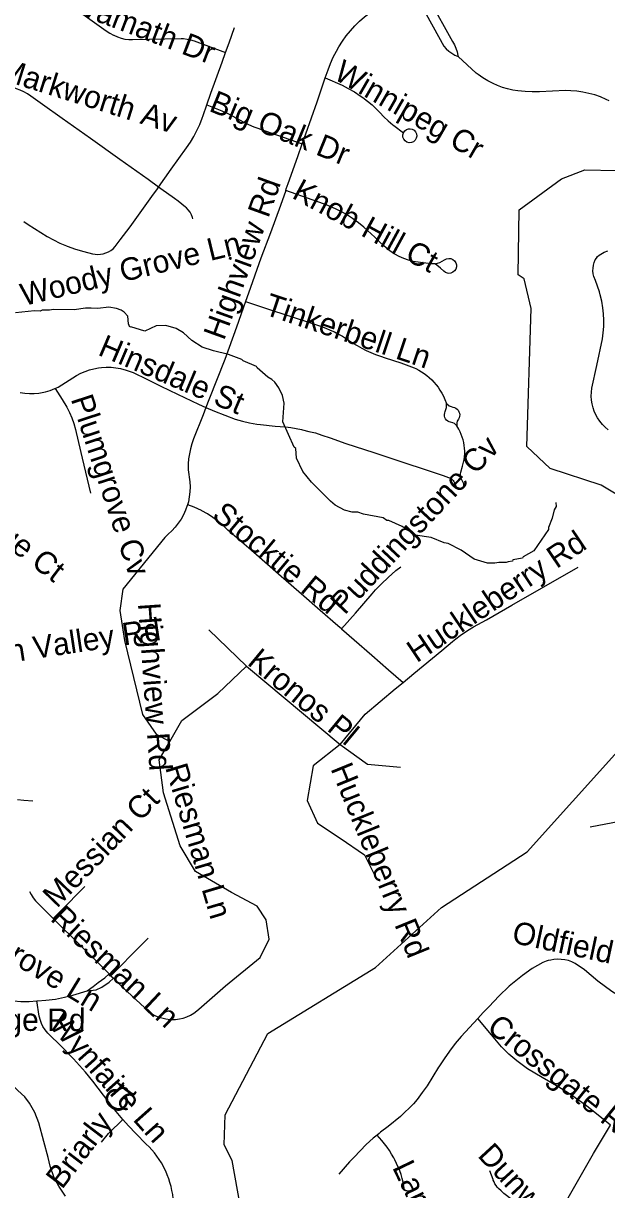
# Model space of a CAD drawing. Extents: x 1383679 to 1536984, y 460658 to 651027.
# Drawn here: x 1452721 to 1455189, y 504828 to 509766 of the extents above; entities that cross this region are included whole.
import ezdxf

# ---------------------------------------------------------------- set-up
doc = ezdxf.new("R2010")
doc.units = 0
for name, color, linetype in [('Exist Hydrographic Creek Single Shore', 7, 'Continuous'), ('Exist Hydrographic Misc Water Feature', 7, 'Continuous'), ('Exist Road Non-System Type 51', 7, 'Continuous'), ('Exist Road Non-System Type 51 Label', 7, 'Continuous')]:
    doc.layers.add(name, color=color, linetype=linetype)

msp = doc.modelspace()

# ---------------------------------------------------------------- linework, layer by layer
at = {"layer": 'Exist Hydrographic Creek Single Shore'}
for points in [[(1455519.3, 507597.5), (1455165.3, 507811.4), (1454949.4, 507881.5), (1454851.4, 507975.3), (1454870.3, 508559.2), (1454839.4, 508684.6), (1454814.4, 508701.5), (1454819.4, 508977.1), (1454997.4, 509108.1), (1455097.3, 509145.5), (1455231.3, 509142.8)], [(1453755.4, 505489.7), (1454210.4, 505769.3), (1454490.4, 506023), (1454853.3, 506258.6), (1455236.4, 506684.2)], [(1450129.3, 500044.9), (1450346.3, 500034), (1450753.3, 499976.5), (1451504.3, 499997.5), (1452040.3, 500137.7), (1452150.3, 500207.7), (1452313.3, 500480.2), (1452392.3, 500721.5), (1452457.3, 501488.3), (1452653.3, 502176.9), (1452755.3, 502316), (1452848.3, 502373.2), (1453108.3, 502450), (1453219.4, 502608.6), (1453202.3, 503042.3), (1453177.3, 503065.7), (1453181.3, 503265.9), (1453670.4, 504450.8), (1453674.4, 504674), (1453649.4, 504700.7), (1453604.3, 504951.1), (1453571.3, 505017.4), (1453574.3, 505145.3), (1453755.4, 505489.7)]]:
    msp.add_lwpolyline(points, dxfattribs=at)
at = {"layer": 'Exist Hydrographic Misc Water Feature'}
for points in [[(1454973.9, 507737.2), (1454975.4, 507720.7), (1454967, 507706.9), (1454958.3, 507671.1), (1454943.6, 507631.4), (1454943.4, 507623.4), (1454881.5, 507532.7), (1454835.9, 507507.3), (1454832.8, 507501.8), (1454792.7, 507494.6), (1454790.5, 507488.6), (1454772.5, 507487), (1454764.5, 507483.1), (1454732.4, 507483.8), (1454716.4, 507480.2), (1454684.3, 507480.8), (1454628.6, 507498), (1454573.3, 507535.1), (1454517.9, 507564.3), (1454501.9, 507566.6), (1454446.3, 507589.8), (1454378.4, 507599.2), (1454323.2, 507636.4), (1454267.6, 507661.5), (1454259.6, 507661.7), (1454243.8, 507672), (1454160.1, 507687.7), (1454136.2, 507696.2), (1454112.2, 507696.8), (1454080.3, 507705.4), (1454040.7, 507726.2), (1454021, 507742.6), (1453940.6, 507824.3), (1453903.4, 507869.1), (1453876.6, 507925.6), (1453873.4, 507965.7), (1453867.5, 507971.8), (1453819.6, 508078.8), (1453825.2, 508158.7), (1453817.8, 508190.9), (1453802.5, 508223.2), (1453784.9, 508247.5), (1453773.1, 508257.8), (1453755.3, 508268.2), (1453710.4, 508308.1), (1453708.2, 508313.1), (1453650.9, 508337.3), (1453644.8, 508342.5), (1453589.1, 508363.6), (1453525.3, 508379), (1453477.7, 508395.9), (1453434.2, 508422.8), (1453398.8, 508455.6), (1453367.1, 508474.3), (1453323.4, 508487.2), (1453283.4, 508486), (1453234.8, 508463), (1453175.8, 508481.6), (1453171.1, 508480.3), (1453165.3, 508493.9), (1453162.7, 508525.9), (1453147.1, 508543.7), (1453134.5, 508552), (1453115.5, 508558.7), (1453082.1, 508564.2), (1453035.8, 508558.8), (1453008.6, 508559.7), (1452984.6, 508560.2), (1452936.4, 508553.2), (1452848.3, 508555.1), (1452832.3, 508551.4), (1452800.3, 508552.1), (1452792.2, 508548.2), (1452768.2, 508548.7), (1452687.9, 508540.4)], [(1452899.8, 504800), (1452870.6, 504843.3), (1452851.2, 504879), (1452834.1, 504927.7), (1452826.2, 504964.1), (1452808.3, 505032.8), (1452786.2, 505111.5), (1452769.8, 505155.6), (1452746.8, 505194.9), (1452727.9, 505221), (1452698.1, 505248.3), (1452659.7, 505287.5), (1452604.2, 505333.8), (1452551.4, 505375), (1452511.9, 505402.4), (1452472.9, 505429), (1452428.5, 505470.3), (1452398.7, 505493.1), (1452382.8, 505511.5), (1452357.1, 505531.8)]]:
    msp.add_lwpolyline(points, dxfattribs=at)
at = {"layer": 'Exist Road Non-System Type 51'}
for p, q in [((1452723.8, 506477), (1452761.5, 506475)), ((1455274.6, 506392.2), (1455119.9, 506362.5)), ((1453084.6, 505741.4), (1453091.8, 505734.1)), ((1453091.8, 505734.1), (1453102.4, 505723.4))]:
    msp.add_line(p, q, dxfattribs=at)
for points in [[(1452800, 509929.6), (1452834, 509905.3), (1453072.1, 509735.2), (1453086.9, 509725.1), (1453102.2, 509716.6), (1453104.3, 509715.5), (1453119, 509708.7), (1453134.5, 509703.3), (1453150.5, 509699.5), (1453166.8, 509697.5), (1453182.9, 509697.2), (1453388.4, 509701.7), (1453399.3, 509701.5), (1453414.1, 509699.9), (1453428.7, 509696.8), (1453443.2, 509692.3), (1453577.1, 509643.2)], [(1453998.7, 509535.3), (1454010.5, 509569.3), (1454020.8, 509596.5), (1454032.4, 509622.9), (1454045.4, 509648.7), (1454055.7, 509666.9), (1454070.9, 509690.4), (1454087.3, 509713.1), (1454104.9, 509734.8), (1454123.8, 509755.6), (1454143.7, 509775.2), (1454164.6, 509793.7), (1454187, 509811.3), (1454210.3, 509827.7), (1454234.5, 509842.8), (1454258.5, 509856), (1454375.6, 509919.7)], [(1454375.6, 509919.7), (1454384.6, 509892.1), (1454396.7, 509860.1), (1454402.7, 509845.7), (1454500.4, 509669.1), (1454510, 509658.6), (1454521.4, 509648.4), (1454533.8, 509639.5), (1454547, 509631.9), (1454560.9, 509625.6)], [(1454392.1, 509928.8), (1454402.6, 509916.6), (1454419.7, 509894.4), (1454435.5, 509871.4), (1454439.1, 509865.8), (1454536.8, 509689.2), (1454544.8, 509675.5), (1454551.4, 509661.1), (1454556.5, 509646.1), (1454560.1, 509630.7), (1454560.9, 509625.6)], [(1453577.1, 509643.2), (1453592.2, 509683.3), (1453614.2, 509748.9)], [(1453497.3, 509420.6), (1453514.7, 509470.1), (1453561.7, 509602.5), (1453577.1, 509643.2)], [(1455199.2, 509437.5), (1455186.8, 509443.9), (1455162.8, 509454.4), (1455139.6, 509462.9), (1455114.3, 509469.8), (1455088.8, 509475.1), (1455063, 509478.9), (1455037.1, 509481), (1455014.6, 509481.5), (1454905, 509476.3), (1454874.4, 509476), (1454843.8, 509477.3), (1454813.9, 509480), (1454791.6, 509483.5), (1454769.6, 509488.6), (1454747.9, 509495.2), (1454726.8, 509503.3), (1454708.4, 509511.7), (1454686.5, 509522.9), (1454665.3, 509535.4), (1454645, 509549.3), (1454637.3, 509555), (1454560.9, 509625.6)], [(1453901, 509256.4), (1453915.9, 509298.8), (1453963.6, 509434.4), (1453998.7, 509535.3)], [(1453998.7, 509535.3), (1454069.9, 509503.9), (1454096.1, 509490.6), (1454121.5, 509475.8), (1454146, 509459.7), (1454157.3, 509451.7), (1454177.2, 509437.2), (1454196.4, 509421.2), (1454214.5, 509404.1), (1454229, 509388.6), (1454246.3, 509370.2), (1454264.8, 509352.9), (1454284.3, 509336.8), (1454289, 509333.2), (1454329.5, 509303.3)], [(1453293.4, 509072.7), (1453248.6, 509104.9), (1453129.8, 509189.7), (1453005.6, 509278.3), (1452884.8, 509363.7), (1452802.5, 509422.3), (1452752.4, 509458.1), (1452738.1, 509467.8), (1452723.4, 509476), (1452708.1, 509482.9), (1452691.9, 509488.5), (1452681.9, 509492.5), (1452669.7, 509495.5), (1452650.1, 509500.2), (1452630.3, 509503.4), (1452610.2, 509505.1), (1452590, 509505.3), (1452577.6, 509504.6), (1452457.5, 509494.9)], [(1453293.4, 509072.7), (1453347.2, 509148.5), (1453412, 509239.5), (1453427.8, 509262.8), (1453442.5, 509287.1), (1453455.7, 509312.3), (1453467.5, 509338.1), (1453477.7, 509364.5), (1453481.4, 509375.6), (1453497.3, 509420.6)], [(1453497.3, 509420.6), (1453561, 509395.5), (1453588.6, 509382.9), (1453615.7, 509368.9), (1453620.1, 509366.5), (1453653.5, 509347.8), (1453674.3, 509337.3), (1453696, 509328.3), (1453718, 509320.8), (1453720.7, 509320), (1453901, 509256.4)], [(1454329.5, 509303.3), (1454335, 509311), (1454342.7, 509316.6), (1454350, 509319), (1454358.3, 509319.5), (1454365.9, 509318.2), (1454374.2, 509313.6), (1454380.6, 509306.7), (1454384.6, 509298.1), (1454385.6, 509288.6), (1454383.5, 509279.4), (1454378.7, 509271.3), (1454371.5, 509265.1), (1454362.7, 509261.5), (1454353.3, 509260.9), (1454344.1, 509263.3), (1454336.2, 509268.4), (1454330.3, 509275.9), (1454327, 509284.8), (1454326.8, 509294.2), (1454329.5, 509303.3)], [(1453831.4, 509059.2), (1453833.7, 509066), (1453841.4, 509087.9), (1453882.1, 509202.2), (1453901, 509256.4)], [(1452723, 508926.9), (1452741.1, 508914.9), (1452821.9, 508863.6), (1452848.4, 508849), (1452875.7, 508835.8), (1452903.7, 508824), (1452906.6, 508822.9), (1452941.7, 508810.7), (1452977.3, 508800.1), (1453013.5, 508791), (1453024.3, 508788.8), (1453034.8, 508787.2), (1453047.2, 508788.5), (1453058.8, 508790.6), (1453070.1, 508794), (1453080.9, 508798.7), (1453091.1, 508804.6), (1453100.5, 508811.8), (1453109.7, 508821.8), (1453131.3, 508849.6), (1453172.8, 508905.2), (1453265.1, 509032.9), (1453288.6, 509066), (1453293.4, 509072.7)], [(1453438.3, 508938.6), (1453436.5, 508944.9), (1453432.1, 508956), (1453426.3, 508966.4), (1453419.1, 508976), (1453410.7, 508984.6), (1453407, 508988.3), (1453392.2, 509000.3), (1453376.1, 509012.8), (1453360.8, 509024.3), (1453302.7, 509066), (1453293.4, 509072.7)], [(1453831.4, 509059.2), (1453809.2, 508995.7), (1453767, 508879.1), (1453726.5, 508771.8), (1453674.1, 508623.9), (1453661.3, 508587.9)], [(1454463.1, 508747.5), (1454446.5, 508748.4), (1454413, 508751.8), (1454411.8, 508751.9), (1454390.9, 508754.5), (1454370.5, 508758.4), (1454350.3, 508763.9), (1454330.7, 508770.8), (1454311.6, 508779), (1454293.3, 508788.6), (1454287.7, 508792.3), (1454266.6, 508807.5), (1454246.4, 508823.8), (1454227.3, 508841.3), (1454208.7, 508860.4), (1454162, 508902.9), (1454138.6, 508922), (1454114.2, 508939.8), (1454088.8, 508956.3), (1454072.9, 508965), (1454041.2, 508980.9), (1454008.8, 508995.3), (1453975.8, 509008.2), (1453942.6, 509019.5), (1453831.4, 509059.2)], [(1455195.9, 508045.4), (1455183, 508056.4), (1455171.2, 508068.5), (1455160.5, 508081.5), (1455151, 508095.4), (1455143.1, 508109.4), (1455136.6, 508123.9), (1455131.4, 508139), (1455127.7, 508154.6), (1455125.2, 508171.4), (1455124.2, 508188.4), (1455124.7, 508205.4), (1455126.5, 508221.8), (1455147, 508317.7), (1455171.1, 508429.9), (1455174.8, 508456.2), (1455176.8, 508482.7), (1455177.1, 508509.2), (1455175.9, 508535.8), (1455173, 508562.1), (1455168.3, 508589.5), (1455162, 508616.4), (1455158.5, 508629), (1455141.4, 508677.1), (1455134.9, 508694.5), (1455132.1, 508705.8), (1455131.2, 508717.8), (1455131.6, 508729.8), (1455133.4, 508741.7), (1455136.6, 508753.3), (1455141.1, 508764.4), (1455145.5, 508771.9), (1455150.8, 508778.7), (1455157.1, 508784.6), (1455164.3, 508789.6), (1455179.1, 508797.1), (1455194.7, 508803.5)], [(1454463.1, 508747.5), (1454482.9, 508753.8), (1454503.6, 508765.2), (1454511.9, 508769.4), (1454521, 508771.2), (1454530.2, 508770.2), (1454538.8, 508766.6), (1454545.9, 508760.6), (1454551.1, 508752.9), (1454553.8, 508744), (1454553.8, 508734.7), (1454551.1, 508725.8), (1454546, 508718.1), (1454538.9, 508712.1), (1454530.4, 508708.5), (1454521.6, 508707.5), (1454516.2, 508708.1), (1454507.8, 508710.9), (1454500.3, 508716.3), (1454486.3, 508729), (1454463.1, 508747.5)], [(1453661.3, 508587.9), (1453622.9, 508480.5), (1453573, 508343.1), (1453506.2, 508172.1), (1453493.8, 508140.2)], [(1453661.3, 508587.9), (1453778.9, 508548.4), (1453862.5, 508522.3), (1453936.2, 508497.9), (1453983, 508482.3), (1454001.3, 508475.5), (1454019.3, 508467.9), (1454036.9, 508459.7), (1454054.3, 508450.7), (1454071.2, 508441.1), (1454087.9, 508430.7), (1454115.4, 508412.8), (1454133.9, 508401.7), (1454152.8, 508391.3), (1454172.1, 508381.7), (1454191.7, 508372.8), (1454211.7, 508364.6), (1454231.9, 508357.2), (1454252.2, 508350.6), (1454318.4, 508328.9), (1454374.3, 508308), (1454381.8, 508304.5), (1454394, 508298.1), (1454405.9, 508291.1), (1454417.3, 508283.4), (1454428.2, 508275.1), (1454438.7, 508266.3), (1454448.8, 508256.8), (1454458.2, 508246.9), (1454467.1, 508236.4), (1454475.5, 508225.5), (1454483.9, 508213.2), (1454491.7, 508200.6), (1454498.8, 508187.5), (1454504.9, 508173.7), (1454512, 508156.4)], [(1452707.4, 508203), (1452726.9, 508199.9), (1452747, 508198.4), (1452767.1, 508198.6), (1452787, 508200.4), (1452793.2, 508201.3), (1452814.3, 508205.9), (1452835, 508212.2), (1452855, 508220.1), (1452868.6, 508226.4), (1452915.2, 508255), (1452946.5, 508275.3), (1452963.9, 508284.6), (1452982, 508292.5), (1453000.6, 508299), (1453019.7, 508304.1), (1453039.2, 508307.7), (1453052, 508309.3), (1453072.1, 508310.3), (1453092.3, 508309.9), (1453112.3, 508307.9), (1453132.1, 508304.5), (1453156.7, 508297.9), (1453180.9, 508289.5), (1453185.2, 508287.7), (1453243.8, 508259.3), (1453303.3, 508230.4), (1453373.6, 508196.4), (1453462.2, 508154.1), (1453493.8, 508140.2)], [(1452855.7, 508220), (1452885.1, 508173.2), (1452904.8, 508141.4), (1452916.1, 508118.8), (1452926, 508095.5), (1452934.3, 508071.6), (1452941.2, 508047.3), (1452944.2, 508034.1), (1452969.9, 507925), (1453005.1, 507776.7)], [(1453493.8, 508140.2), (1453481.4, 508108.4), (1453441.5, 508006.5), (1453434, 507986), (1453428, 507965.2), (1453423.5, 507944.1), (1453420.4, 507922.7), (1453418.9, 507901.2), (1453418.9, 507879.4), (1453419, 507875.3), (1453425.6, 507824.4), (1453426.5, 507803.3), (1453425.7, 507782.4), (1453423.3, 507761.5), (1453419.2, 507740.9), (1453415.5, 507727.4)], [(1453493.8, 508140.2), (1453530.3, 508124.1), (1453617.9, 508090.9), (1453648, 508082.2), (1453678.2, 508075), (1453708.7, 508069.5), (1453724.9, 508067.2), (1453786.1, 508061.4), (1453808.3, 508059.7), (1453830.9, 508057.6), (1453853.4, 508054.7), (1453875.8, 508051), (1453897.9, 508046.5), (1453902.6, 508045.5), (1453929.6, 508038.8), (1453956.7, 508032.1), (1453983.7, 508023), (1454018.7, 508011), (1454086, 507987.7), (1454203.9, 507948.9), (1454300.7, 507916.5), (1454450.2, 507867), (1454497.1, 507851.2), (1454519.7, 507843.4), (1454525.1, 507841.3), (1454530.2, 507838.5), (1454534.9, 507835), (1454539.1, 507830.9), (1454542.7, 507826.3), (1454545.6, 507821.3), (1454547.4, 507817), (1454553.8, 507803), (1454556, 507800.1), (1454558.7, 507797.7), (1454561.9, 507796), (1454565.4, 507794.9), (1454569, 507794.7), (1454572.6, 507795.2), (1454576, 507796.5), (1454579, 507798.6), (1454581.6, 507801.2), (1454583.5, 507804.3), (1454585.1, 507811.3), (1454584.7, 507814.9), (1454584.1, 507817.1), (1454576.8, 507834.1), (1454574.1, 507838.7), (1454572.1, 507843.7), (1454570.8, 507848.9), (1454570.4, 507854.2), (1454570.7, 507859.6), (1454571.8, 507864.8), (1454572.1, 507866), (1454578.9, 507890.9), (1454585.9, 507919.4), (1454587.5, 507931.1), (1454588.4, 507943.1), (1454588.5, 507955.2), (1454588, 507967.2), (1454586.7, 507979.2), (1454584.6, 507991.1), (1454581.8, 508002.8), (1454578.4, 508014.4), (1454574.2, 508025.7), (1454569.3, 508036.7), (1454563.7, 508047.4), (1454555.8, 508061.5)], [(1454555.8, 508061.5), (1454545.3, 508071.9), (1454538.6, 508075), (1454528.9, 508077), (1454522.6, 508078.9), (1454516.9, 508082), (1454511.8, 508086.2), (1454507.8, 508091.4), (1454504.9, 508097.3), (1454503.2, 508103.6), (1454502.9, 508110.2), (1454503.9, 508116.6), (1454506.2, 508122.8), (1454509.1, 508131.5), (1454511.2, 508140.3), (1454512, 508156.4)], [(1454512, 508156.4), (1454522.8, 508147), (1454530.8, 508143.4), (1454538.7, 508140.9), (1454545.1, 508139.1), (1454551.1, 508136.4), (1454556.4, 508132.6), (1454560.8, 508127.8), (1454564.2, 508122.1), (1454566.3, 508115.9), (1454567.2, 508109.4), (1454566.7, 508102.9), (1454564.9, 508096.6), (1454561.8, 508090.8), (1454557.1, 508082.3), (1454555.7, 508074.5), (1454555.8, 508061.5)], [(1453415.5, 507727.4), (1453414.7, 507724.4), (1453407.4, 507704.7), (1453398.7, 507685.6), (1453388.4, 507667.3), (1453376.8, 507649.8), (1453363.7, 507633.3), (1453349.5, 507617.9), (1453334.2, 507603.8), (1453331.9, 507601.9), (1453319.1, 507589.1), (1453142.3, 507370.4), (1453129.6, 507281), (1453148.7, 507153.2), (1453225.3, 506840.1), (1453282.8, 506757), (1453340.2, 506725.1)], [(1454066.7, 507202.7), (1454051.9, 507215.5), (1453977.6, 507280.2), (1453908.3, 507340.7), (1453812.4, 507424), (1453684.6, 507535.9), (1453586.4, 507620.9), (1453566.3, 507639.7), (1453545.1, 507657.4), (1453523, 507673.8), (1453500, 507689), (1453476.2, 507702.8), (1453474.2, 507704), (1453444.1, 507718.1), (1453417, 507727.9), (1453415.5, 507727.4)], [(1454066.7, 507202.7), (1454126, 507268.8), (1454197, 507350.6), (1454211.7, 507367.4), (1454226.8, 507383.5), (1454242.4, 507399.1), (1454258.7, 507414.1), (1454265.2, 507419.9), (1454297.6, 507449.9), (1454318.2, 507465.8)], [(1454327.7, 506976), (1454373.5, 507013.2), (1454491.7, 507111.2), (1454536.3, 507148.5), (1454550.8, 507160.2), (1454569, 507173.9), (1454587.7, 507187), (1454606.8, 507199.5), (1454626.4, 507211.2), (1454680.4, 507241.4), (1454787.6, 507302.3), (1454913, 507375.5), (1455068.7, 507464.2)], [(1453506.3, 507197.9), (1453665.9, 507044.5)], [(1454066.7, 507202.7), (1454120.8, 507155.9), (1454196.1, 507090.7), (1454266.2, 507028.4), (1454327.7, 506976)], [(1453340.2, 506725.1), (1453391.3, 506814.5), (1453544.6, 506929.5), (1453665.9, 507044.5)], [(1453665.9, 507044.5), (1454061.7, 506712.3)], [(1454061.7, 506712.3), (1454167.7, 506841), (1454294.5, 506949.1), (1454327.7, 506976)], [(1453102.4, 505723.4), (1453142, 505683.5), (1453253.8, 505581.4), (1453274.9, 505567.5), (1453290.8, 505560.5), (1453307.4, 505555.1), (1453324.3, 505551.3), (1453341.6, 505549.2), (1453358.8, 505548.7), (1453364.8, 505549), (1453381.2, 505551.1), (1453397.3, 505555), (1453413, 505560.4), (1453428, 505567.5), (1453442.2, 505576), (1453455.4, 505585.9), (1453463.5, 505593.1), (1453541.9, 505661.1), (1453576.6, 505691.1), (1453723.3, 505811.4), (1453761.6, 505888.1), (1453748.9, 505971.1), (1453710.6, 506028.6), (1453602, 506086.2), (1453448.8, 506175.6), (1453384.9, 506284.2), (1453314.7, 506507.8), (1453295.6, 506648.4), (1453340.2, 506725.1)], [(1454061.7, 506712.3), (1453946.8, 506622.9), (1453921.3, 506475.9), (1453966, 506380.1), (1454061.7, 506316.2), (1454163.9, 506245.9), (1454215, 506143.7)], [(1454061.7, 506712.3), (1454176.6, 506629.2), (1454317.1, 506616.5)], [(1452696.2, 506479.9), (1452723.8, 506477)], [(1452847.4, 505976.2), (1452892.4, 506021.7), (1452966, 506096.4), (1452981.8, 506111.3)], [(1452747, 506091.2), (1452754, 506077.2), (1452762.3, 506064), (1452771.9, 506051.6), (1452853.7, 505969.3), (1453062.7, 505763.5), (1453084.6, 505741.4)], [(1453091.8, 505734.1), (1453109.2, 505751.4), (1453204.1, 505847.4), (1453249.2, 505893.3)], [(1455447.5, 505526.9), (1455387.8, 505561.3), (1455286.2, 505620.6), (1455210.7, 505666.6), (1455151.7, 505710.6), (1455094.7, 505758.4), (1455055.9, 505785.2), (1455042, 505792.5), (1455027.2, 505797.8), (1455012, 505801.5), (1454996.4, 505803.4), (1454980.7, 505803.7), (1454965, 505802.6), (1454953.1, 505800.3), (1454942.3, 505798.7), (1454932.5, 505795.5), (1454918.5, 505789.6), (1454873.3, 505764), (1454833.7, 505735.5), (1454776.4, 505690.4), (1454732.4, 505647.9), (1454692.1, 505603.2), (1454667.3, 505577.7), (1454644.5, 505553.3)], [(1452991.5, 505670.2), (1453016.5, 505688.8), (1453037.8, 505705.7), (1453065.2, 505725.5), (1453084.6, 505741.4)], [(1452991.5, 505670.2), (1453028.7, 505674.9), (1453053.4, 505685.1), (1453084.8, 505706.9), (1453102.4, 505723.4)], [(1452778.1, 505627.1), (1452781.1, 505627.3), (1452816.5, 505630.9), (1452856.5, 505635.3), (1452894.8, 505643.2), (1452930.6, 505651.7), (1452991.5, 505670.2)], [(1452471.2, 505655.5), (1452477.1, 505654.8), (1452620.1, 505633.1), (1452710.1, 505624.6), (1452745.6, 505625.2), (1452778.1, 505627.1)], [(1453141.8, 505125.8), (1453113.2, 505159.2), (1453060.3, 505228.7), (1453015.5, 505288.1), (1452984.7, 505326.1), (1452933.4, 505382.4), (1452870.7, 505445.2), (1452836.7, 505478), (1452824.5, 505490.7), (1452813.5, 505504.8), (1452803.8, 505519.6), (1452798.3, 505532), (1452793.2, 505545), (1452788.7, 505562.1), (1452778.1, 505627.1)], [(1454644.5, 505553.3), (1454573, 505476.9), (1454547.9, 505446.4), (1454523.8, 505414.8), (1454501.1, 505382.2), (1454479.5, 505348.7), (1454478.3, 505346.6), (1454429.5, 505268.3), (1454409, 505239), (1454387.3, 505210.6), (1454372.1, 505192.1), (1454316.9, 505137.3), (1454264.6, 505095.5), (1454232.5, 505071), (1454226.5, 505066), (1454218.6, 505059.5)], [(1455204.9, 505101.6), (1455173.8, 505126.1), (1455097.9, 505187.3), (1455028.2, 505237.3), (1454986.5, 505262.7), (1454915.9, 505303.4), (1454854.5, 505339.6), (1454808.8, 505373.9), (1454775.6, 505402.4), (1454744.4, 505433.2), (1454701.2, 505484), (1454644.5, 505553.3)], [(1453051.5, 505028.9), (1453081.8, 505066), (1453083, 505067.5), (1453141.8, 505125.8)], [(1453372.9, 504686.2), (1453365.2, 504735.5), (1453363.7, 504741.6), (1453355.3, 504789.9), (1453355.2, 504790.3), (1453352.9, 504807.5), (1453349.8, 504824.5), (1453345.9, 504841.3), (1453341.3, 504858), (1453336, 504874.4), (1453330, 504890.5), (1453323.3, 504906.4), (1453315.8, 504922), (1453313.4, 504926.6), (1453305, 504941.5), (1453295.9, 504956), (1453286.3, 504970), (1453276, 504983.6), (1453265.1, 504996.7), (1453253.4, 505009.1), (1453241, 505021.3), (1453197, 505066), (1453165.6, 505098), (1453141.8, 505125.8)], [(1454965.2, 504686.6), (1455009.7, 504764.5), (1455133.4, 504980.8), (1455183.8, 505066), (1455204.9, 505101.6)], [(1454218.6, 505059.5), (1454201.8, 505045.6), (1454172.2, 505019.1), (1454120.5, 504966.4), (1454101.4, 504945.4), (1454056.4, 504894.4)], [(1454334, 504825.4), (1454331.5, 504842.5), (1454328.3, 504859.3), (1454324.3, 504875.8), (1454319.4, 504892.2), (1454313.8, 504908.3), (1454307.5, 504924.1), (1454300.3, 504939.6), (1454292.5, 504954.6), (1454288, 504962.6), (1454279.3, 504978.2), (1454269.9, 504993.5), (1454259.8, 505008.3), (1454249.1, 505022.7), (1454237.7, 505036.6), (1454218.6, 505059.5)], [(1454965.2, 504686.6), (1454950.5, 504695.1), (1454790.9, 504785.8), (1454778.1, 504794.1), (1454765.7, 504803), (1454753.9, 504812.5), (1454742.5, 504822.6), (1454731.7, 504833.3), (1454726, 504839.5), (1454720.9, 504846.2), (1454716.4, 504853.3), (1454712.7, 504860.9), (1454709.6, 504868.7), (1454708.7, 504871.5), (1454694.5, 504908.4)]]:
    msp.add_lwpolyline(points, dxfattribs=at)

# ---------------------------------------------------------------- texts
at = {"layer": 'Exist Road Non-System Type 51 Label'}
for s, rotation, p in [('Wamath Dr', 339.185, (1452909.8, 509820.3)), ('Markworth Av', 342.523, (1452611.6, 509532.2)), ('Winnipeg Cr', 329.963, (1454028.9, 509533.9)), ('Big Oak Dr', 337.7972, (1453502.2, 509396.7)), ('Highview Rd', 70.1448, (1453570.1, 508420.5)), ('Knob Hill Ct', 331.4411, (1453853, 509028.9)), ('Woody Grove Ln', 13.6005, (1452722.4, 508569)), ('Tinkerbell Ln', 341.4163, (1453735.7, 508535.2)), ('Hinsdale St', 336.8999, (1453032.3, 508363.8)), ('Plumgrove Cv', 288.1779, (1452921.2, 508176.1)), ('Heath Ridge Ct', 322.7457, (1452159.3, 507922.1)), ('Puddingstone Cv', 46.9753, (1454080.5, 507258.4)), ('Stocktie Rd', 320.1666, (1453514.3, 507675.6)), ('Huckleberry Rd', 33.9505, (1454385.5, 507056.8)), ('Highview Rd', 273.9803, (1453205.8, 507309.9)), ('Heath Valley Rd', 8.57, (1452399.4, 507019.4)), ('Kronos Pl', 320.3994, (1453664.3, 507054.4)), ('Riesman Ln', 286.6638, (1453320.5, 506616.2)), ('Huckleberry Rd', 292.2456, (1454019.8, 506611)), ('Messian Ct', 46.1005, (1452862.9, 506016.9)), ('Chestnut Grove Ln', 328.7189, (1452105.1, 506132.1)), ('Riesman Ln', 316.7549, (1452831.2, 505971.2)), ('Oldfield Rd', 347.9302, (1454784, 505874.4)), ('Magnolia Bridge Rd', 359.7799, (1451868.3, 505503.8)), ('Wynfaire Ln', 311.6893, (1452824.1, 505524.5)), ('Crossgate Rd', 321.2038, (1454677.2, 505504.9)), ('Briarly Ct', 52.6336, (1452884.8, 504826.3)), ('Dunwick Pl', 312.647, (1454639.5, 504970.5)), ('Larkston Dr', 295.6877, (1454280.6, 504922.9))]:
    msp.add_text(s, height=95, rotation=rotation, dxfattribs=at).set_placement(p)

doc.saveas('drawing.dxf')
